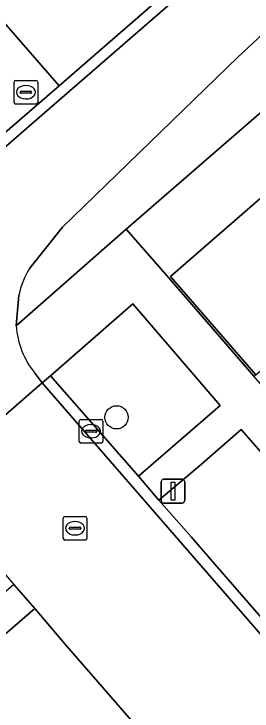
# Model space of a CAD drawing. Extents: x 155887 to 156869, y 383880 to 384678.
# Drawn here: x 156582.93 to 156592.97, y 384086.49 to 384115.89 of the extents above; entities that cross this region are included whole.
import ezdxf

# ---------------------------------------------------------------- set-up
doc = ezdxf.new("R2010")
doc.units = 0
for name, color, linetype in [('IMGEO_Boom', 7, 'Continuous'), ('IMGEO_Erf', 7, 'Continuous'), ('IMGEO_Kolk', 7, 'Continuous'), ('IMGEO_Lichtmast', 7, 'Continuous'), ('IMGEO_Pand', 7, 'Continuous'), ('IMGEO_Parkeervlak_open', 7, 'Continuous'), ('IMGEO_Rijbaan_lokaal_gesloten', 7, 'Continuous'), ('IMGEO_Rijbaan_lokaal_open', 7, 'Continuous'), ('IMGEO_Rioolput', 7, 'Continuous'), ('IMGEO_Voetpad_open', 7, 'Continuous')]:
    doc.layers.add(name, color=color, linetype=linetype)

msp = doc.modelspace()

# ---------------------------------------------------------------- linework, layer by layer
at = {"layer": 'IMGEO_Boom'}
msp.add_circle((156587.258, 384098.878), 0.489, dxfattribs=at)
at = {"layer": 'IMGEO_Erf'}
msp.add_lwpolyline([(156599.132, 384113.164), (156608.489, 384121.292), (156617.846, 384129.421), (156627.191, 384137.539), (156631.854, 384132.164), (156635.784, 384127.635), (156639.715, 384123.104), (156643.645, 384118.575), (156647.577, 384114.044), (156651.506, 384109.515), (156655.438, 384104.984), (156659.368, 384100.453), (156663.489, 384095.704), (156664.364, 384096.46), (156626.242, 384140.297), (156587.667, 384106.816), (156589.344, 384104.881), (156593.045, 384100.611), (156593.133, 384100.673), (156589.53, 384104.822)], close=True, dxfattribs=at)
at = {"layer": 'IMGEO_Kolk'}
for p, q in [((156585.682, 384097.865), (156585.682, 384098.717)), ((156585.757, 384098.791), (156586.609, 384098.791)), ((156586.683, 384098.717), (156586.683, 384097.865)), ((156586.17, 384098.571), (156586.195, 384098.571)), ((156585.941, 384098.285), (156585.941, 384098.297)), ((156586.379, 384098.248), (156585.981, 384098.248)), ((156585.984, 384098.334), (156586.382, 384098.334)), ((156586.425, 384098.297), (156586.425, 384098.285)), ((156586.193, 384098.011), (156586.168, 384098.011)), ((156586.609, 384097.791), (156585.757, 384097.791))]:
    msp.add_line(p, q, dxfattribs=at)
for points in [[(156585.682, 384097.865), (156585.682, 384098.717)], [(156585.757, 384098.791), (156586.609, 384098.791)], [(156586.683, 384098.717), (156586.683, 384097.865)], [(156586.609, 384097.791), (156585.757, 384097.791)]]:
    msp.add_lwpolyline(points, dxfattribs=at)
for centre, radius, start, end in [((156585.759, 384098.715), 0.0765, 91.552, 178.448), ((156585.759, 384098.715), 0.0765, 91.552, 178.448), ((156586.607, 384098.715), 0.0765, 1.552, 88.448), ((156586.607, 384098.715), 0.0765, 1.552, 88.448), ((156585.981, 384098.294), 0.0403, 85.8775, 175.7526), ((156585.978, 384098.284), 0.0366, 178.938, 274.7102), ((156586.382, 384098.291), 0.043, 264.8664, 352.4533), ((156586.386, 384098.296), 0.0386, 1.7309, 96.639), ((156585.759, 384097.867), 0.0765, 181.552, 268.448), ((156585.759, 384097.867), 0.0765, 181.552, 268.448), ((156586.607, 384097.867), 0.0765, 271.552, 358.448), ((156586.607, 384097.867), 0.0765, 271.552, 358.448)]:
    msp.add_arc(centre, radius, start, end, dxfattribs=at)
for centre, major_axis, ratio, start_param, end_param in [((156586.169, 384098.291), (-0.387, 0.002), 0.722429, 4.712389, 7.853982), ((156586.194, 384098.291), (-0.39, 0.002), 0.717154, 1.570796, 4.712389)]:
    msp.add_ellipse(centre, major_axis=major_axis, ratio=ratio, start_param=start_param, end_param=end_param, dxfattribs=at)
at = {"layer": 'IMGEO_Lichtmast'}
for p, q in [((156589.141, 384095.364), (156589.141, 384096.164)), ((156589.141, 384096.164), (156589.141, 384095.364)), ((156589.241, 384096.264), (156590.031, 384096.264)), ((156590.031, 384096.264), (156589.241, 384096.264)), ((156590.131, 384096.164), (156590.131, 384095.364)), ((156590.131, 384095.364), (156590.131, 384096.164)), ((156590.031, 384095.264), (156589.241, 384095.264)), ((156589.241, 384095.264), (156590.031, 384095.264))]:
    msp.add_line(p, q, dxfattribs=at)
msp.add_lwpolyline([(156589.561, 384096.139), (156589.711, 384096.139), (156589.711, 384095.389), (156589.561, 384095.389), (156589.561, 384096.139)], dxfattribs=at)
for centre, start, end in [((156589.241, 384096.164), 90, 180), ((156589.241, 384096.164), 90, 180), ((156590.031, 384096.164), 0, 90), ((156590.031, 384096.164), 360, 90), ((156589.241, 384095.364), 180, 270), ((156589.241, 384095.364), 180, 270), ((156590.031, 384095.364), 270, 0), ((156590.031, 384095.364), 270, 0)]:
    msp.add_arc(centre, 0.1, start, end, dxfattribs=at)
at = {"layer": 'IMGEO_Pand'}
msp.add_lwpolyline([(156599.132, 384113.164), (156589.53, 384104.822), (156593.133, 384100.673), (156602.741, 384109.01)], close=True, dxfattribs=at)
at = {"layer": 'IMGEO_Parkeervlak_open'}
for points in [[(156615.912, 384139.864), (156619.562, 384143.22), (156616.774, 384146.419), (156581.95, 384116.172), (156583.519, 384114.376), (156584.84, 384112.864), (156586.343, 384114.171)], [(156588.18, 384096.392), (156591.629, 384099.371), (156587.944, 384103.66), (156584.474, 384100.632)], [(156594.87, 384095.667), (156592.517, 384098.365), (156590.839, 384096.907), (156589.043, 384095.382), (156590.413, 384093.818), (156591.404, 384092.681), (156594.77, 384088.811), (156596.453, 384086.892), (156599.93, 384089.87), (156598.216, 384091.811)], [(156586.193, 384088.05), (156585.156, 384089.249), (156583.811, 384090.821), (156582.022, 384089.27), (156580.345, 384087.815), (156582.75, 384085.048), (156587.675, 384079.35), (156591.142, 384082.341)]]:
    msp.add_lwpolyline(points, close=True, dxfattribs=at)
at = {"layer": 'IMGEO_Rijbaan_lokaal_gesloten'}
for points in [[(156624.451, 384147.625), (156624.152, 384147.224), (156623.55, 384146.525), (156621.243, 384144.182), (156620.066, 384143.035), (156618.873, 384141.904), (156616.441, 384139.692), (156583.48, 384111.077), (156568.729, 384098.213), (156552.177, 384083.855), (156536.903, 384070.55), (156532.781, 384067.236), (156528.389, 384063.906), (156531.519, 384060.256), (156535.938, 384064.836), (156537.825, 384066.685), (156545.807, 384073.68), (156564.52, 384089.962), (156565.774, 384090.997), (156569.511, 384093.811), (156571.232, 384095.093), (156573.089, 384096.493), (156574.254, 384097.287), (156574.884, 384097.615)], [(156583.599, 384105.173), (156584.982, 384106.904), (156592.374, 384114.06), (156593.839, 384115.427), (156617.343, 384135.911), (156620.351, 384138.467), (156622.416, 384140.04), (156625.179, 384141.829), (156626.774, 384142.763), (156627.243, 384143.025), (156627.717, 384143.278), (156628.196, 384143.52), (156628.68, 384143.752), (156629.169, 384143.974), (156629.663, 384144.186)], [(156583.03, 384102.742), (156583.141, 384104.026)], [(156579.597, 384096.394), (156584.127, 384100.331), (156583.822, 384100.726)], [(156646.454, 384028.54), (156584.127, 384100.331), (156579.597, 384096.394), (156579.244, 384096.079), (156582.931, 384091.822), (156583.811, 384090.821), (156585.156, 384089.249), (156586.193, 384088.05), (156591.142, 384082.341), (156592.38, 384080.913), (156599, 384073.239), (156600.266, 384071.831), (156606.948, 384064.118), (156608.204, 384062.662), (156613.133, 384057.006), (156614.29, 384055.679), (156615.678, 384054.06), (156617.88, 384051.561), (156619.335, 384049.866), (156625.284, 384043.011), (156626.529, 384041.587), (156633.113, 384033.952)]]:
    msp.add_lwpolyline(points, dxfattribs=at)
for centre, radius, start, end in [((156586.512, 384103.345), 3.439, 147.8892, 168.5769), ((156586.652, 384103.001), 3.631, 184.0939, 218.8015)]:
    msp.add_arc(centre, radius, start, end, dxfattribs=at)
at = {"layer": 'IMGEO_Rijbaan_lokaal_open'}
for points in [[(156623.795, 384147.515), (156623.149, 384146.718), (156622.797, 384146.39), (156622.449, 384146.062), (156619.562, 384143.22), (156615.912, 384139.864), (156586.343, 384114.171), (156584.84, 384112.864), (156582.557, 384110.877), (156580.429, 384109.026), (156579.376, 384108.016), (156553.553, 384085.656), (156552.051, 384084.344), (156550.424, 384082.924), (156548.903, 384081.595), (156535.718, 384070.118), (156533.649, 384068.454), (156530.762, 384066.263), (156528.098, 384064.236), (156528.389, 384063.906), (156532.781, 384067.236), (156536.903, 384070.55), (156552.177, 384083.855), (156568.729, 384098.213)], [(156568.729, 384098.213), (156583.48, 384111.077), (156616.441, 384139.692), (156618.873, 384141.904), (156620.066, 384143.035), (156621.243, 384144.182), (156623.55, 384146.525), (156624.152, 384147.224), (156624.451, 384147.625)], [(156634.535, 384043.005), (156625.01, 384053.951), (156624.566, 384054.471), (156623.112, 384056.157), (156620.955, 384058.609), (156619.483, 384060.292), (156618.345, 384061.609), (156613.441, 384067.288), (156612.193, 384068.739), (156610.506, 384070.683), (156605.598, 384076.349), (156604.336, 384077.785), (156597.706, 384085.44), (156596.453, 384086.892), (156594.77, 384088.811), (156591.404, 384092.681), (156590.413, 384093.818), (156589.043, 384095.382), (156588.18, 384096.392), (156584.474, 384100.632), (156584.127, 384100.331), (156646.454, 384028.54)]]:
    msp.add_lwpolyline(points, dxfattribs=at)
at = {"layer": 'IMGEO_Rioolput'}
for p, q in [((156583.012, 384113.086), (156583.864, 384113.086)), ((156582.937, 384112.16), (156582.937, 384113.012)), ((156583.425, 384112.866), (156583.45, 384112.866)), ((156583.938, 384113.012), (156583.938, 384112.16)), ((156583.196, 384112.58), (156583.196, 384112.592)), ((156583.634, 384112.543), (156583.236, 384112.543)), ((156583.239, 384112.629), (156583.637, 384112.629)), ((156583.68, 384112.592), (156583.68, 384112.58)), ((156583.448, 384112.306), (156583.423, 384112.306)), ((156583.864, 384112.086), (156583.012, 384112.086)), ((156585.009, 384093.773), (156585.009, 384094.625)), ((156585.084, 384094.699), (156585.936, 384094.699)), ((156586.01, 384094.625), (156586.01, 384093.773)), ((156585.497, 384094.479), (156585.522, 384094.479)), ((156585.268, 384094.193), (156585.268, 384094.205)), ((156585.706, 384094.156), (156585.308, 384094.156)), ((156585.311, 384094.242), (156585.709, 384094.242)), ((156585.752, 384094.205), (156585.752, 384094.193)), ((156585.936, 384093.699), (156585.084, 384093.699)), ((156585.52, 384093.919), (156585.495, 384093.919))]:
    msp.add_line(p, q, dxfattribs=at)
for points in [[(156583.012, 384113.086), (156583.864, 384113.086)], [(156582.937, 384112.16), (156582.937, 384113.012)], [(156583.938, 384113.012), (156583.938, 384112.16)], [(156583.864, 384112.086), (156583.012, 384112.086)], [(156585.009, 384093.773), (156585.009, 384094.625)], [(156585.084, 384094.699), (156585.936, 384094.699)], [(156586.01, 384094.625), (156586.01, 384093.773)], [(156585.936, 384093.699), (156585.084, 384093.699)]]:
    msp.add_lwpolyline(points, dxfattribs=at)
for centre, radius, start, end in [((156583.014, 384113.01), 0.0765, 91.552, 178.448), ((156583.014, 384113.01), 0.0765, 91.552, 178.448), ((156583.862, 384113.01), 0.0765, 1.552, 88.448), ((156583.862, 384113.01), 0.0765, 1.552, 88.448), ((156583.236, 384112.589), 0.0403, 85.8775, 175.7526), ((156583.233, 384112.579), 0.0366, 178.938, 274.7102), ((156583.637, 384112.586), 0.043, 264.8664, 352.4533), ((156583.641, 384112.591), 0.0386, 1.7309, 96.639), ((156583.014, 384112.162), 0.0765, 181.552, 268.448), ((156583.014, 384112.162), 0.0765, 181.552, 268.448), ((156583.862, 384112.162), 0.0765, 271.552, 358.448), ((156583.862, 384112.162), 0.0765, 271.552, 358.448), ((156585.086, 384094.623), 0.0765, 91.552, 178.448), ((156585.086, 384094.623), 0.0765, 91.552, 178.448), ((156585.934, 384094.623), 0.0765, 1.552, 88.448), ((156585.934, 384094.623), 0.0765, 1.552, 88.448), ((156585.308, 384094.202), 0.0403, 85.8775, 175.7526), ((156585.305, 384094.192), 0.0366, 178.938, 274.7102), ((156585.709, 384094.199), 0.043, 264.8664, 352.4533), ((156585.713, 384094.204), 0.0386, 1.7309, 96.639), ((156585.086, 384093.775), 0.0765, 181.552, 268.448), ((156585.086, 384093.775), 0.0765, 181.552, 268.448), ((156585.934, 384093.775), 0.0765, 271.552, 358.448), ((156585.934, 384093.775), 0.0765, 271.552, 358.448)]:
    msp.add_arc(centre, radius, start, end, dxfattribs=at)
for centre, major_axis, ratio, start_param, end_param in [((156583.424, 384112.586), (-0.387, 0.002), 0.722429, 4.712389, 7.853982), ((156583.449, 384112.586), (-0.39, 0.002), 0.717154, 1.570796, 4.712389), ((156585.496, 384094.199), (-0.387, 0.002), 0.722429, 4.712389, 7.853982), ((156585.521, 384094.199), (-0.39, 0.002), 0.717154, 1.570796, 4.712389)]:
    msp.add_ellipse(centre, major_axis=major_axis, ratio=ratio, start_param=start_param, end_param=end_param, dxfattribs=at)
at = {"layer": 'IMGEO_Voetpad_open'}
for points in [[(156626.242, 384140.297), (156628.519, 384142.267), (156627.986, 384142.884), (156627.033, 384142.388), (156625.506, 384141.445), (156625.179, 384141.829), (156622.416, 384140.04), (156620.351, 384138.467), (156617.343, 384135.911), (156593.839, 384115.427), (156592.374, 384114.06), (156584.982, 384106.904), (156583.599, 384105.173)], [(156583.141, 384104.026), (156583.03, 384102.742), (156587.667, 384106.816), (156626.242, 384140.297)], [(156549.131, 384087.675), (156579.669, 384114.204), (156581.24, 384112.394), (156582.557, 384110.877), (156584.84, 384112.864), (156583.519, 384114.376), (156581.95, 384116.172)], [(156628.032, 384060.288), (156627.051, 384061.422), (156626.735, 384061.795), (156625.75, 384062.919), (156593.911, 384099.613), (156593.045, 384100.611), (156589.344, 384104.881), (156587.667, 384106.816), (156583.03, 384102.742)], [(156583.822, 384100.726), (156584.127, 384100.331), (156584.474, 384100.632), (156587.944, 384103.66), (156591.629, 384099.371), (156588.18, 384096.392), (156589.043, 384095.382), (156590.839, 384096.907), (156592.517, 384098.365), (156594.87, 384095.667)], [(156601.979, 384059.84), (156595.295, 384067.53), (156596.818, 384068.832), (156600.266, 384071.831), (156599, 384073.239), (156595.54, 384070.25), (156594.055, 384068.957), (156587.433, 384076.599), (156588.905, 384077.888), (156592.38, 384080.913), (156591.142, 384082.341), (156587.675, 384079.35), (156586.172, 384078.05), (156578.847, 384086.504), (156580.345, 384087.815), (156582.022, 384089.27), (156583.811, 384090.821), (156582.931, 384091.822), (156579.467, 384088.82), (156577.934, 384087.519), (156574.284, 384091.742), (156575.754, 384093.051), (156579.244, 384096.079), (156579.597, 384096.394)]]:
    msp.add_lwpolyline(points, dxfattribs=at)
for centre, radius, start, end in [((156586.512, 384103.345), 3.439, 147.8892, 168.5769), ((156586.652, 384103.001), 3.631, 184.0939, 218.8015)]:
    msp.add_arc(centre, radius, start, end, dxfattribs=at)

doc.saveas('drawing.dxf')
